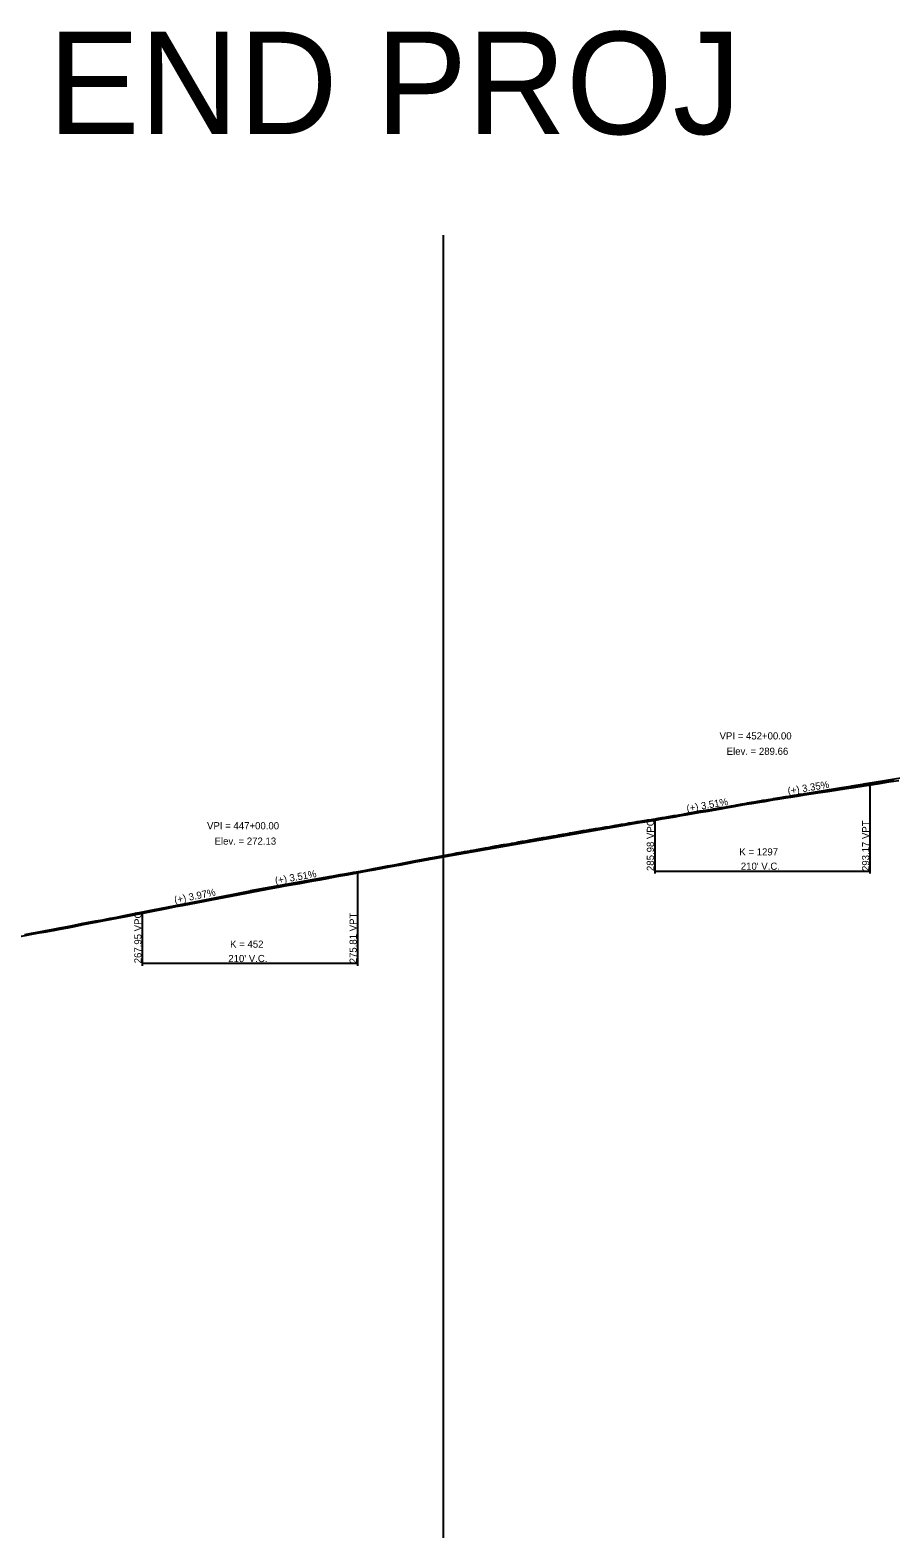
# Model space of a CAD drawing. Extents: x 1876258 to 1932803, y 754739 to 837911.
# Drawn here: x 1922849 to 1923688, y 830733 to 832205 of the extents above; entities that cross this region are included whole.
import ezdxf

# ---------------------------------------------------------------- set-up
doc = ezdxf.new("R2010")
doc.units = 0
for name, color, linetype in [('RD_DDB_GradeTX', 7, 'Continuous'), ('RD_DDB_Profile_EX', 7, 'Continuous'), ('RD_DDB_Profile_Lbl', 7, 'Continuous'), ('RD_DDB_Profile_PR', 7, 'Continuous'), ('RD_DDB_StripGrade', 7, 'Continuous'), ('RD_DDB_VCLbl', 7, 'Continuous'), ('RD_Sketch1', 7, 'Continuous')]:
    doc.layers.add(name, color=color, linetype=linetype)

msp = doc.modelspace()

# ---------------------------------------------------------------- linework, layer by layer
at = {"layer": 'RD_DDB_GradeTX'}
for p, q in [((1923642, 831465.8), (1923563.1, 831452.6)), ((1923484.3, 831438.8), (1923563.1, 831452.6)), ((1923141.9, 831378.7), (1923063.1, 831364.9)), ((1922984.6, 831349.3), (1923063.1, 831364.9))]:
    msp.add_line(p, q, dxfattribs=at)
at = {"layer": 'RD_DDB_Profile_EX'}
for points in [[(1923224.9, 831393.3), (1923230.6, 831394.3), (1923239.1, 831395.8), (1923245, 831396.9), (1923252, 831398.1), (1923252.1, 831398.2), (1923258, 831399.2), (1923265.1, 831400.5), (1923271.1, 831401.6), (1923278.2, 831402.9), (1923284.1, 831404), (1923291.3, 831405.3), (1923297.4, 831406.4), (1923304.4, 831407.7), (1923310.5, 831408.8), (1923317.5, 831410), (1923323.4, 831411), (1923330.5, 831412.3), (1923336.7, 831413.4), (1923343.6, 831414.7), (1923350.1, 831415.7), (1923355.6, 831416.5), (1923362.1, 831417.7), (1923368.6, 831418.9), (1923375.2, 831420.1), (1923381.4, 831421.2), (1923388.1, 831422.3), (1923394.3, 831423.4), (1923400.9, 831424.5), (1923407.2, 831425.5), (1923413.7, 831426.6), (1923420.1, 831427.6), (1923426.6, 831428.8), (1923432.9, 831429.8), (1923439.5, 831430.9), (1923445.8, 831431.9), (1923452.3, 831433), (1923458.7, 831434), (1923465.2, 831435.1), (1923471.6, 831436.1), (1923477.8, 831437.2), (1923484, 831438.3), (1923490, 831439.3), (1923497.3, 831440.6), (1923502.8, 831441.6), (1923510, 831442.7), (1923515.2, 831443.7), (1923522.6, 831444.9), (1923527.6, 831445.8), (1923535.2, 831447.1), (1923540.1, 831448), (1923547.8, 831449.3), (1923552.7, 831450.2), (1923560.5, 831451.5), (1923565.1, 831452.2), (1923573.1, 831453.6), (1923577.8, 831454.4), (1923585.8, 831455.7), (1923590.6, 831456.4), (1923598.6, 831457.7), (1923603.8, 831458.5), (1923616.9, 831460.4), (1923626.8, 831461.9), (1923634.8, 831463.2), (1923644.9, 831464.7), (1923652, 831465.8), (1923662, 831467.3), (1923669.1, 831468.4), (1923678.9, 831469.9), (1923686.2, 831471.1), (1923696.1, 831472.7)], [(1922843.6, 831321.1), (1922850.2, 831322.4), (1922857.4, 831323.7), (1922864, 831325), (1922871.3, 831326.3), (1922877.9, 831327.5), (1922885.1, 831328.9), (1922891.7, 831330.2), (1922899, 831331.7), (1922905.6, 831332.9), (1922912.8, 831334.2), (1922919.5, 831335.5), (1922926.7, 831336.8), (1922933.3, 831338.1), (1922940.5, 831339.5), (1922946.9, 831340.8), (1922953.3, 831342.1), (1922957, 831342.8), (1922965.1, 831344.4), (1922970.1, 831345.4), (1922977, 831346.8), (1922983.6, 831348.1), (1922990.6, 831349.5), (1922997.2, 831350.7), (1923004.1, 831352), (1923010.8, 831353.3), (1923017.5, 831354.6), (1923024.2, 831355.9), (1923031.1, 831357.2), (1923037.8, 831358.5), (1923044.5, 831359.8), (1923051.3, 831361.1), (1923058.2, 831362.4), (1923064.9, 831363.6), (1923071.7, 831364.9), (1923078.3, 831366.1), (1923085.1, 831367.3), (1923090.9, 831368.4), (1923097.4, 831369.6), (1923105, 831370.9), (1923111.7, 831372.1), (1923118.2, 831373.4), (1923125, 831374.5), (1923131.4, 831375.7), (1923138.1, 831376.9), (1923144.6, 831378.2), (1923151.3, 831379.4), (1923157.8, 831380.6), (1923164.6, 831381.8), (1923171, 831383), (1923177.8, 831384.3), (1923184.1, 831385.5), (1923191, 831386.7), (1923197.3, 831387.9), (1923204.2, 831389.2), (1923210.4, 831390.4), (1923218.6, 831392), (1923224.9, 831393.3)]]:
    msp.add_lwpolyline(points, dxfattribs=at)
at = {"layer": 'RD_DDB_Profile_PR'}
for p, q in [((1923668.1, 831470.2), (1924298.1, 831575.6)), ((1923168.1, 831383.3), (1923458.1, 831434.2)), ((1922068.1, 831167.3), (1922958.1, 831344.1))]:
    msp.add_line(p, q, dxfattribs=at)
for points in [[(1923458.1, 831434.2), (1923462.3, 831434.9), (1923466.5, 831435.7), (1923470.7, 831436.4), (1923474.9, 831437.1), (1923479.1, 831437.9), (1923483.3, 831438.6), (1923487.5, 831439.3), (1923491.7, 831440.1), (1923495.9, 831440.8), (1923500.1, 831441.5), (1923504.3, 831442.3), (1923508.5, 831443), (1923512.7, 831443.7), (1923516.9, 831444.4), (1923521.1, 831445.2), (1923525.3, 831445.9), (1923529.5, 831446.6), (1923533.7, 831447.3), (1923537.9, 831448.1), (1923542.1, 831448.8), (1923546.3, 831449.5), (1923550.5, 831450.2), (1923554.7, 831451), (1923558.9, 831451.7), (1923563.1, 831452.4), (1923567.3, 831453.1), (1923571.5, 831453.8), (1923575.7, 831454.5), (1923579.9, 831455.3), (1923584.1, 831456), (1923588.3, 831456.7), (1923592.5, 831457.4), (1923596.7, 831458.1), (1923600.9, 831458.8), (1923605.1, 831459.6), (1923609.3, 831460.3), (1923613.5, 831461), (1923617.7, 831461.7), (1923621.9, 831462.4), (1923626.1, 831463.1), (1923630.3, 831463.8), (1923634.5, 831464.5), (1923638.7, 831465.2), (1923642.9, 831465.9), (1923647.1, 831466.6), (1923651.3, 831467.4), (1923655.5, 831468.1), (1923659.7, 831468.8), (1923663.9, 831469.5), (1923668.1, 831470.2)], [(1922958.1, 831344.1), (1922962.3, 831344.9), (1922966.5, 831345.7), (1922970.7, 831346.6), (1922974.9, 831347.4), (1922979.1, 831348.2), (1922983.3, 831349), (1922987.5, 831349.9), (1922991.7, 831350.7), (1922995.9, 831351.5), (1923000.1, 831352.3), (1923004.3, 831353.1), (1923008.5, 831353.9), (1923012.7, 831354.7), (1923016.9, 831355.6), (1923021.1, 831356.4), (1923025.3, 831357.2), (1923029.5, 831358), (1923033.7, 831358.8), (1923037.9, 831359.6), (1923042.1, 831360.4), (1923046.3, 831361.2), (1923050.5, 831361.9), (1923054.7, 831362.7), (1923058.9, 831363.5), (1923063.1, 831364.3), (1923067.3, 831365.1), (1923071.5, 831365.9), (1923075.7, 831366.7), (1923079.9, 831367.4), (1923084.1, 831368.2), (1923088.3, 831369), (1923092.5, 831369.8), (1923096.7, 831370.5), (1923100.9, 831371.3), (1923105.1, 831372.1), (1923109.3, 831372.8), (1923113.5, 831373.6), (1923117.7, 831374.4), (1923121.9, 831375.1), (1923126.1, 831375.9), (1923130.3, 831376.6), (1923134.5, 831377.4), (1923138.7, 831378.1), (1923142.9, 831378.9), (1923147.1, 831379.6), (1923151.3, 831380.4), (1923155.5, 831381.1), (1923159.7, 831381.9), (1923163.9, 831382.6), (1923168.1, 831383.3)]]:
    msp.add_spline(points, degree=3, dxfattribs=at)
at = {"layer": 'RD_DDB_VCLbl'}
for p, q in [((1923668.1, 831381.7), (1923668.1, 831470.2)), ((1923458.1, 831381.7), (1923458.1, 831434.2)), ((1923168.1, 831291.6), (1923168.1, 831383.3)), ((1923458.1, 831384.2), (1923668.1, 831384.2)), ((1922958.1, 831291.6), (1922958.1, 831344.1)), ((1922958.1, 831294.1), (1923168.1, 831294.1))]:
    msp.add_line(p, q, dxfattribs=at)
at = {"layer": 'RD_Sketch1'}
msp.add_line((1923251.7, 830733.3), (1923251.7, 832004.8), dxfattribs=at)
msp.add_lwpolyline([(1922843.4, 831322.3), (1922849.9, 831323.6), (1922857.2, 831325), (1922863.8, 831326.2), (1922871.1, 831327.5), (1922877.6, 831328.8), (1922884.9, 831330.1), (1922891.4, 831331.4), (1922898.7, 831332.9), (1922905.3, 831334.2), (1922912.6, 831335.5), (1922919.3, 831336.7), (1922926.5, 831338.1), (1922933.1, 831339.3), (1922940.2, 831340.7), (1922946.7, 831342), (1922953, 831343.3), (1922956.8, 831344), (1922964.9, 831345.6), (1922969.8, 831346.6), (1922976.8, 831348), (1922983.4, 831349.4), (1922990.4, 831350.7), (1922996.9, 831352), (1923003.9, 831353.3), (1923010.6, 831354.6), (1923017.3, 831355.8), (1923024, 831357.1), (1923030.9, 831358.4), (1923037.5, 831359.7), (1923044.3, 831361), (1923051.1, 831362.3), (1923057.9, 831363.6), (1923064.6, 831364.9), (1923071.5, 831366.1), (1923078.1, 831367.3), (1923084.9, 831368.6), (1923090.7, 831369.6), (1923097.2, 831370.8), (1923104.8, 831372.2), (1923111.5, 831373.3), (1923118, 831374.6), (1923124.7, 831375.8), (1923131.2, 831376.9), (1923137.9, 831378.1), (1923144.3, 831379.4), (1923151.1, 831380.7), (1923157.6, 831381.9), (1923164.4, 831383.1), (1923170.7, 831384.2), (1923177.6, 831385.5), (1923183.9, 831386.7), (1923190.7, 831388), (1923197, 831389.1), (1923204, 831390.4), (1923210.2, 831391.6), (1923218.4, 831393.3), (1923224.7, 831394.5), (1923230.4, 831395.5), (1923238.8, 831397.1), (1923244.7, 831398.1), (1923251.8, 831399.4), (1923251.9, 831399.4), (1923257, 831400.3), (1923257.8, 831400.4), (1923262.1, 831401.2), (1923264.9, 831401.8), (1923267.2, 831402.2), (1923270.8, 831402.8), (1923272.3, 831403.1), (1923277.4, 831404), (1923278, 831404.2), (1923282.5, 831405), (1923283.9, 831405.2), (1923287.6, 831405.9), (1923291.1, 831406.5), (1923292.7, 831406.8), (1923297.2, 831407.6), (1923297.8, 831407.8), (1923302.9, 831408.7), (1923304.1, 831408.9), (1923308, 831409.6), (1923310.2, 831410), (1923313.2, 831410.5), (1923317.3, 831411.2), (1923318.3, 831411.4), (1923323.2, 831412.2), (1923323.4, 831412.3), (1923328.5, 831413.2), (1923330.3, 831413.5), (1923333.6, 831414.1), (1923336.4, 831414.6), (1923338.7, 831415), (1923343.4, 831415.9), (1923343.8, 831416), (1923348.9, 831416.8), (1923349.9, 831416.9), (1923354, 831417.6), (1923355.4, 831417.8), (1923359.1, 831418.5), (1923361.9, 831419), (1923364.2, 831419.4), (1923368.3, 831420.2), (1923369.3, 831420.3), (1923374.4, 831421.3), (1923375, 831421.4), (1923379.6, 831422.1), (1923381.2, 831422.4), (1923384.7, 831423), (1923387.9, 831423.6), (1923389.8, 831423.9), (1923394.1, 831424.6), (1923394.9, 831424.8), (1923400, 831425.6), (1923400.7, 831425.8), (1923405.1, 831426.5), (1923407, 831426.8), (1923410.2, 831427.3), (1923413.5, 831427.8), (1923415.3, 831428.1), (1923419.9, 831428.9), (1923420.4, 831429), (1923425.5, 831429.9), (1923426.4, 831430), (1923430.6, 831430.7), (1923432.7, 831431.1), (1923435.7, 831431.6), (1923439.3, 831432.1), (1923440.8, 831432.4), (1923445.6, 831433.2), (1923445.9, 831433.2), (1923451, 831434.1), (1923452.1, 831434.2), (1923456.2, 831434.9), (1923458.5, 831435.2), (1923461.3, 831435.7), (1923465, 831436.3), (1923466.4, 831436.5), (1923471.3, 831437.3), (1923471.5, 831437.3), (1923476.6, 831438.3), (1923477.5, 831438.4), (1923481.7, 831439.2), (1923483.8, 831439.5), (1923486.8, 831440.1), (1923489.8, 831440.6), (1923491.9, 831440.9), (1923497, 831441.9), (1923497.1, 831441.9), (1923502.1, 831442.8), (1923502.6, 831442.9), (1923507.2, 831443.6), (1923509.7, 831444), (1923512.3, 831444.4), (1923515, 831444.9), (1923517.4, 831445.3), (1923522.4, 831446.1), (1923522.5, 831446.2), (1923527.4, 831447), (1923527.6, 831447), (1923532.7, 831447.9), (1923534.9, 831448.3), (1923537.9, 831448.8), (1923539.9, 831449.2), (1923543, 831449.7), (1923547.6, 831450.5), (1923548.1, 831450.6), (1923552.5, 831451.4), (1923553.2, 831451.5), (1923558.3, 831452.4), (1923560.3, 831452.7), (1923563.4, 831453.2), (1923564.9, 831453.5), (1923568.5, 831454.1), (1923572.9, 831454.8), (1923573.6, 831454.9), (1923577.6, 831455.6), (1923578.7, 831455.8), (1923583.8, 831456.6), (1923585.6, 831456.9), (1923588.9, 831457.4), (1923590.4, 831457.7), (1923594, 831458.3), (1923598.4, 831458.9), (1923599.2, 831459.1), (1923603.6, 831459.7), (1923604.3, 831459.8), (1923609.4, 831460.6), (1923614.5, 831461.3), (1923616.8, 831461.6), (1923619.6, 831462.1), (1923624.7, 831462.9), (1923626.6, 831463.1), (1923629.8, 831463.7), (1923634.6, 831464.4), (1923634.9, 831464.5), (1923640, 831465.2), (1923644.8, 831466), (1923645.1, 831466), (1923650.2, 831466.8), (1923651.8, 831467), (1923655.3, 831467.6), (1923660.4, 831468.3), (1923661.8, 831468.5), (1923665.5, 831469.1), (1923669, 831469.7), (1923670.7, 831469.9), (1923675.8, 831470.7), (1923678.7, 831471.1), (1923680.8, 831471.5), (1923686, 831472.3), (1923686, 831472.3), (1923691.1, 831473.2)], dxfattribs=at)

# ---------------------------------------------------------------- texts
at = {"layer": 'RD_DDB_GradeTX'}
for s, rotation, p in [('(+) 3.35%', 9.4961, (1923588.1, 831458.8)), ('(+) 3.51%', 9.9468, (1923489.5, 831441.7)), ('(+) 3.51%', 9.9468, (1923088, 831371.3)), ('(+) 3.97%', 11.2327, (1922989.8, 831352.4))]:
    msp.add_text(s, height=7, rotation=rotation, dxfattribs=at).set_placement(p)
at = {"layer": 'RD_DDB_Profile_Lbl'}
for s, p in [('VPI = 452+00.00', (1923521.1, 831512.6)), ('Elev. = 289.66', (1923528, 831497.6)), ('VPI = 447+00.00', (1923021.1, 831424.9)), ('Elev. = 272.13', (1923028.4, 831409.9))]:
    msp.add_text(s, height=7, dxfattribs=at).set_placement(p)
at = {"layer": 'RD_DDB_StripGrade'}
for s, p in [('285.98 VPC', (1923457.1, 831384.2)), ('293.17 VPT', (1923667.1, 831384.2)), ('267.95 VPC', (1922957.1, 831294.1)), ('275.81 VPT', (1923167.1, 831294.1))]:
    msp.add_text(s, height=7, rotation=90, dxfattribs=at).set_placement(p)
at = {"layer": 'RD_DDB_VCLbl'}
for s, p in [('K = 1297', (1923540.4, 831399.4)), ("210' V.C.", (1923541.8, 831385.4)), ('K = 452', (1923043.6, 831309.3)), ("210' V.C.", (1923041.8, 831295.3))]:
    msp.add_text(s, height=7, dxfattribs=at).set_placement(p)
at = {"layer": 'RD_Sketch1'}
msp.add_text('END PROJ', height=100, dxfattribs=at).set_placement((1922866.1, 832103.5))

doc.saveas('drawing.dxf')
